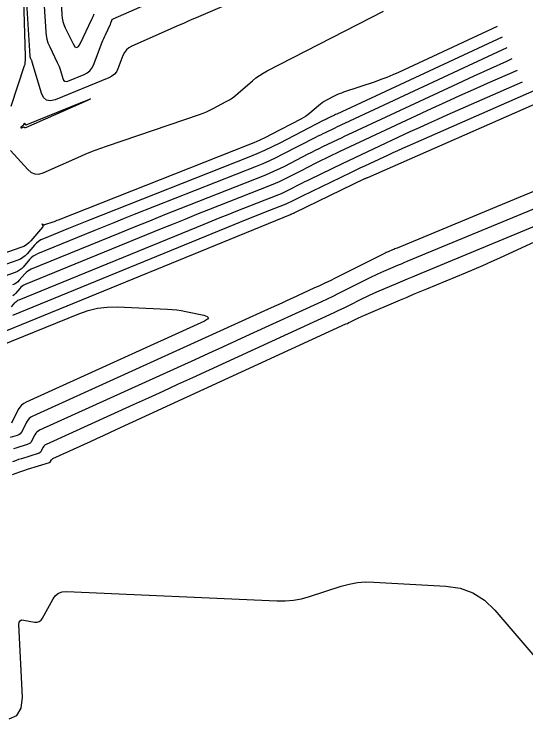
# Model space of a CAD drawing. Extents: x 1768942 to 1774819, y 723037 to 732099.
# Drawn here: x 1771159.5 to 1771237.8, y 724830.2 to 724938 of the extents above; entities that cross this region are included whole.
import ezdxf

# ---------------------------------------------------------------- set-up
doc = ezdxf.new("R2010")
doc.units = 0
doc.layers.add('R_Contours', color=7, linetype='Continuous')

msp = doc.modelspace()

# ---------------------------------------------------------------- linework, layer by layer
at = {"layer": 'R_Contours'}
for points in [[(1771160.86, 724943.76), (1771161.22, 724931.51), (1771161.22, 724931.39), (1771161.22, 724931.27), (1771161.22, 724931.15), (1771161.21, 724931.03), (1771161.18, 724930.56), (1771161.17, 724930.44), (1771161.15, 724930.33), (1771161.13, 724930.21), (1771161.09, 724930.1), (1771159.05, 724923.9)], [(1771203.19, 724944.26), (1771187.39, 724937.45), (1771186.73, 724937.17), (1771186.07, 724936.88), (1771185.42, 724936.6), (1771184.76, 724936.31), (1771177.53, 724933.1), (1771177.08, 724932.85), (1771176.7, 724932.53), (1771176.4, 724932.13), (1771176.17, 724931.67), (1771175.41, 724929.67), (1771175.18, 724929.2), (1771174.88, 724928.82), (1771174.5, 724928.5), (1771174.04, 724928.26), (1771165.8, 724924.92), (1771165.08, 724924.74), (1771164.49, 724924.85), (1771164.04, 724925.24), (1771163.73, 724925.92), (1771162.31, 724930.69), (1771162.28, 724930.77), (1771162.26, 724930.84), (1771162.22, 724930.92), (1771162.19, 724930.99), (1771162.05, 724931.28), (1771162.02, 724931.36), (1771161.99, 724931.44), (1771161.98, 724931.51), (1771161.97, 724931.59), (1771161.23, 724943.85)], [(1771163.99, 724941.65), (1771164.37, 724935.29), (1771164.43, 724934.73), (1771164.55, 724934.18), (1771164.71, 724933.64), (1771164.94, 724933.12), (1771166.14, 724930.61), (1771166.28, 724930.32), (1771166.4, 724930.01), (1771166.51, 724929.71), (1771166.61, 724929.4), (1771166.98, 724928.15), (1771167.1, 724927.89), (1771167.27, 724927.74), (1771167.5, 724927.7), (1771167.77, 724927.77), (1771170.26, 724928.78), (1771170.73, 724929.03), (1771171.13, 724929.35), (1771171.44, 724929.75), (1771171.68, 724930.23), (1771173, 724933.7), (1771173.11, 724933.99), (1771173.23, 724934.28), (1771173.36, 724934.56), (1771173.49, 724934.85), (1771174.22, 724936.37), (1771174.25, 724936.45), (1771174.29, 724936.54), (1771174.32, 724936.62), (1771174.35, 724936.7), (1771174.46, 724937.04), (1771174.5, 724937.12), (1771174.55, 724937.19), (1771174.61, 724937.24), (1771174.68, 724937.29), (1771182.85, 724940.93)], [(1771166.71, 724939.98), (1771166.84, 724937.91), (1771166.89, 724937.39), (1771167, 724936.89), (1771167.15, 724936.4), (1771167.35, 724935.93), (1771168.54, 724933.46), (1771168.81, 724933.03), (1771169.09, 724932.89), (1771169.36, 724933.04), (1771169.63, 724933.46), (1771171.43, 724937.23), (1771171.62, 724937.65), (1771171.8, 724938.07)], [(1771159, 724917.17), (1771161.61, 724914.26), (1771162.14, 724913.81), (1771162.7, 724913.58), (1771163.31, 724913.56), (1771163.97, 724913.75), (1771169.28, 724916.09), (1771170.39, 724916.57), (1771171.52, 724917.03), (1771172.65, 724917.46), (1771173.8, 724917.86), (1771187.91, 724922.67), (1771188.44, 724922.86), (1771188.96, 724923.08), (1771189.47, 724923.31), (1771189.98, 724923.57), (1771191.97, 724924.63), (1771192.46, 724924.91), (1771192.93, 724925.22), (1771193.38, 724925.55), (1771193.82, 724925.91), (1771196.01, 724927.82), (1771196.52, 724928.25), (1771197.06, 724928.64), (1771197.63, 724929), (1771198.22, 724929.32), (1771216.03, 724938.45)], [(1771233.43, 724936.14), (1771218.33, 724929.1), (1771217.45, 724928.71), (1771216.56, 724928.34), (1771215.66, 724927.99), (1771214.75, 724927.67), (1771209.94, 724926.06), (1771209.6, 724925.94), (1771209.26, 724925.8), (1771208.92, 724925.65), (1771208.6, 724925.49), (1771207.3, 724924.83), (1771206.98, 724924.65), (1771206.67, 724924.46), (1771206.38, 724924.24), (1771206.09, 724924.01), (1771204.77, 724922.85), (1771204.45, 724922.59), (1771204.12, 724922.35), (1771203.77, 724922.13), (1771203.41, 724921.93), (1771198.88, 724919.59), (1771198, 724919.15), (1771197.11, 724918.74), (1771196.21, 724918.34), (1771195.3, 724917.97), (1771166.28, 724906.51), (1771166.07, 724906.43), (1771165.86, 724906.35), (1771165.65, 724906.27), (1771165.43, 724906.2), (1771164.18, 724905.77), (1771164.16, 724905.77), (1771164.14, 724905.76), (1771164.13, 724905.75), (1771164.11, 724905.75), (1771164.05, 724905.72), (1771164.04, 724905.72), (1771164.02, 724905.72), (1771164.01, 724905.72), (1771164, 724905.73), (1771163.84, 724905.91), (1771163.81, 724905.94), (1771163.8, 724905.94), (1771163.8, 724905.93), (1771163.81, 724905.89), (1771163.91, 724905.64), (1771163.93, 724905.58), (1771163.93, 724905.53), (1771163.91, 724905.48), (1771163.88, 724905.43), (1771162.09, 724903.35), (1771161.76, 724903.01), (1771161.4, 724902.72), (1771161, 724902.49), (1771160.57, 724902.3), (1771134.62, 724893.17)], [(1771234.18, 724934.5), (1771208.88, 724922.72), (1771208.71, 724922.64), (1771208.54, 724922.56), (1771208.36, 724922.47), (1771208.19, 724922.39), (1771207.5, 724922.06), (1771207.33, 724921.97), (1771207.16, 724921.89), (1771206.99, 724921.8), (1771206.82, 724921.72), (1771200.19, 724918.3), (1771199.03, 724917.72), (1771197.85, 724917.16), (1771196.65, 724916.64), (1771195.44, 724916.14), (1771170.93, 724906.47), (1771170.16, 724906.16), (1771169.38, 724905.85), (1771168.61, 724905.54), (1771167.84, 724905.23), (1771164.03, 724903.67), (1771163.64, 724903.49), (1771163.28, 724903.26), (1771162.95, 724902.99), (1771162.65, 724902.68), (1771161.52, 724901.35), (1771161.22, 724901.04), (1771160.88, 724900.78), (1771160.52, 724900.56), (1771160.12, 724900.39), (1771137.49, 724892.42)], [(1771234.92, 724932.87), (1771233.5, 724932.21), (1771210.07, 724921.29), (1771209.7, 724921.12), (1771209.33, 724920.94), (1771208.96, 724920.77), (1771208.59, 724920.59), (1771207.11, 724919.88), (1771206.74, 724919.7), (1771206.38, 724919.51), (1771206.01, 724919.33), (1771205.65, 724919.14), (1771200.55, 724916.52), (1771199.58, 724916.03), (1771198.59, 724915.57), (1771197.59, 724915.13), (1771196.58, 724914.72), (1771177.92, 724907.35), (1771176.36, 724906.73), (1771174.8, 724906.11), (1771173.25, 724905.48), (1771171.7, 724904.85), (1771163.1, 724901.33), (1771162.76, 724901.17), (1771162.45, 724900.98), (1771162.16, 724900.74), (1771161.9, 724900.47), (1771160.92, 724899.32), (1771160.66, 724899.06), (1771160.37, 724898.83), (1771160.05, 724898.64), (1771159.71, 724898.5), (1771140.35, 724891.68)], [(1771159.35, 724891.99), (1771195.21, 724906.64), (1771195.84, 724906.89), (1771196.48, 724907.15), (1771197.11, 724907.41), (1771197.75, 724907.66), (1771201.15, 724909), (1771201.36, 724909.09), (1771201.58, 724909.18), (1771201.79, 724909.28), (1771202, 724909.38), (1771202.83, 724909.81), (1771203.04, 724909.92), (1771203.25, 724910.02), (1771203.46, 724910.13), (1771203.67, 724910.23), (1771211.06, 724913.81), (1771211.78, 724914.15), (1771212.49, 724914.49), (1771213.21, 724914.83), (1771213.93, 724915.17), (1771216.81, 724916.51), (1771217.54, 724916.85), (1771218.26, 724917.17), (1771218.98, 724917.5), (1771219.71, 724917.82), (1771254.27, 724933)], [(1771158.42, 724889.65), (1771201.79, 724907.37), (1771201.84, 724907.39), (1771201.89, 724907.41), (1771201.95, 724907.43), (1771202, 724907.46), (1771202.29, 724907.57), (1771202.3, 724907.58), (1771202.32, 724907.58), (1771202.34, 724907.59), (1771202.36, 724907.6), (1771202.43, 724907.64), (1771202.45, 724907.65), (1771202.46, 724907.65), (1771202.48, 724907.66), (1771202.5, 724907.67), (1771213.21, 724912.85), (1771213.25, 724912.87), (1771213.28, 724912.89), (1771213.32, 724912.9), (1771213.35, 724912.92), (1771213.49, 724912.98), (1771213.52, 724913), (1771213.56, 724913.01), (1771213.59, 724913.03), (1771213.63, 724913.04), (1771256.1, 724931.7)], [(1771235.7, 724931.16), (1771234.87, 724930.79), (1771232.36, 724929.66), (1771229.85, 724928.52), (1771227.35, 724927.36), (1771211.26, 724919.86), (1771210.69, 724919.6), (1771210.12, 724919.33), (1771209.55, 724919.06), (1771208.99, 724918.79), (1771206.72, 724917.69), (1771206.16, 724917.42), (1771205.6, 724917.14), (1771205.03, 724916.86), (1771204.48, 724916.57), (1771200.91, 724914.73), (1771200.13, 724914.34), (1771199.34, 724913.97), (1771198.54, 724913.62), (1771197.72, 724913.29), (1771184.9, 724908.23), (1771182.56, 724907.3), (1771180.22, 724906.36), (1771177.89, 724905.42), (1771175.56, 724904.47), (1771162.16, 724899), (1771161.88, 724898.86), (1771161.61, 724898.69), (1771161.37, 724898.5), (1771161.15, 724898.27), (1771160.32, 724897.3), (1771160.1, 724897.07), (1771159.86, 724896.88), (1771159.59, 724896.72), (1771159.3, 724896.6)], [(1771236.5, 724929.41), (1771231.88, 724927.38), (1771229.77, 724926.44), (1771227.66, 724925.5), (1771225.56, 724924.54), (1771223.46, 724923.57), (1771212.44, 724918.44), (1771211.68, 724918.08), (1771210.91, 724917.72), (1771210.15, 724917.35), (1771209.38, 724916.98), (1771206, 724915.35), (1771205.41, 724915.06), (1771204.81, 724914.77), (1771204.22, 724914.47), (1771203.63, 724914.17), (1771201.28, 724912.95), (1771200.68, 724912.65), (1771200.08, 724912.37), (1771199.48, 724912.11), (1771198.86, 724911.86), (1771189.25, 724908.06), (1771187.45, 724907.35), (1771185.64, 724906.62), (1771183.84, 724905.9), (1771182.04, 724905.17), (1771161.23, 724896.66), (1771160.99, 724896.55), (1771160.78, 724896.41), (1771160.58, 724896.25), (1771160.4, 724896.07), (1771159.72, 724895.27), (1771159.54, 724895.09), (1771159.34, 724894.93)], [(1771159.12, 724893.25), (1771159.65, 724893.86), (1771159.79, 724894.01), (1771159.94, 724894.13), (1771160.11, 724894.24), (1771160.29, 724894.32), (1771188.62, 724905.9), (1771189.84, 724906.4), (1771191.06, 724906.89), (1771192.28, 724907.38), (1771193.5, 724907.86), (1771200.01, 724910.43), (1771200.42, 724910.6), (1771200.83, 724910.78), (1771201.24, 724910.97), (1771201.64, 724911.17), (1771203.23, 724911.99), (1771203.63, 724912.19), (1771204.03, 724912.4), (1771204.43, 724912.59), (1771204.83, 724912.79), (1771209.78, 724915.18), (1771210.74, 724915.64), (1771211.7, 724916.1), (1771212.67, 724916.56), (1771213.63, 724917.01), (1771220.14, 724920.04), (1771221.55, 724920.69), (1771222.96, 724921.34), (1771224.38, 724921.97), (1771225.79, 724922.6), (1771237.3, 724927.65)], [(1771159.27, 724867.61), (1771159.84, 724867.83), (1771160.41, 724868.03), (1771160.99, 724868.22), (1771161.57, 724868.41), (1771164.93, 724869.44), (1771164.99, 724869.47), (1771165.04, 724869.5), (1771165.09, 724869.55), (1771165.12, 724869.61), (1771165.25, 724869.86), (1771165.29, 724869.92), (1771165.33, 724869.97), (1771165.38, 724870.01), (1771165.44, 724870.05), (1771171.22, 724872.67), (1771172.2, 724873.12), (1771173.19, 724873.57), (1771174.17, 724874.02), (1771175.15, 724874.47), (1771210.3, 724890.62), (1771210.53, 724890.72), (1771210.75, 724890.83), (1771210.98, 724890.94), (1771211.21, 724891.05), (1771212.12, 724891.51), (1771212.34, 724891.62), (1771212.57, 724891.73), (1771212.8, 724891.83), (1771213.04, 724891.93), (1771218.63, 724894.31), (1771219.64, 724894.74), (1771220.65, 724895.17), (1771221.66, 724895.59), (1771222.68, 724896.01), (1771228.6, 724898.46), (1771229.92, 724899.02), (1771231.24, 724899.58), (1771232.55, 724900.16), (1771233.86, 724900.76), (1771264.46, 724914.84)], [(1771255.76, 724915.1), (1771219.63, 724900.16), (1771219.18, 724899.98), (1771218.73, 724899.79), (1771218.28, 724899.6), (1771217.84, 724899.41), (1771216.04, 724898.65), (1771215.6, 724898.45), (1771215.15, 724898.25), (1771214.71, 724898.04), (1771214.28, 724897.83), (1771210, 724895.69), (1771209.14, 724895.26), (1771208.28, 724894.84), (1771207.41, 724894.43), (1771206.55, 724894.03), (1771195.61, 724889.01), (1771193.5, 724888.04), (1771191.39, 724887.07), (1771189.27, 724886.11), (1771187.16, 724885.14), (1771163.4, 724874.36), (1771163.19, 724874.24), (1771163, 724874.09), (1771162.84, 724873.91), (1771162.71, 724873.69), (1771162.26, 724872.78), (1771162.13, 724872.57), (1771161.96, 724872.4), (1771161.77, 724872.27), (1771161.54, 724872.17), (1771159.79, 724871.64), (1771159.42, 724871.52)], [(1771239.26, 724911.01), (1771236.63, 724909.9), (1771218.11, 724902.24), (1771217.94, 724902.17), (1771217.77, 724902.1), (1771217.6, 724902.03), (1771217.44, 724901.96), (1771216.77, 724901.67), (1771216.6, 724901.6), (1771216.44, 724901.53), (1771216.28, 724901.45), (1771216.11, 724901.37), (1771208.67, 724897.64), (1771207.86, 724897.24), (1771207.05, 724896.85), (1771206.23, 724896.46), (1771205.41, 724896.08), (1771202.13, 724894.57), (1771201.31, 724894.19), (1771200.49, 724893.82), (1771199.67, 724893.44), (1771198.85, 724893.07), (1771162.39, 724876.52), (1771162.09, 724876.36), (1771161.83, 724876.15), (1771161.62, 724875.9), (1771161.44, 724875.61), (1771160.76, 724874.25), (1771160.62, 724874.02), (1771160.44, 724873.83), (1771160.23, 724873.68), (1771159.98, 724873.58), (1771158.91, 724873.25)], [(1771239.12, 724905.52), (1771221.15, 724898.09), (1771220.42, 724897.78), (1771219.69, 724897.48), (1771218.96, 724897.17), (1771218.23, 724896.86), (1771214.97, 724895.48), (1771214.42, 724895.23), (1771213.87, 724894.98), (1771213.32, 724894.72), (1771212.77, 724894.46), (1771210.61, 724893.37), (1771210.06, 724893.1), (1771209.52, 724892.84), (1771208.97, 724892.58), (1771208.42, 724892.32), (1771186.82, 724882.4), (1771184.55, 724881.36), (1771182.29, 724880.32), (1771180.02, 724879.29), (1771177.75, 724878.25), (1771164.42, 724872.21), (1771164.28, 724872.13), (1771164.16, 724872.03), (1771164.06, 724871.91), (1771163.98, 724871.78), (1771163.69, 724871.2), (1771163.61, 724871.06), (1771163.5, 724870.95), (1771163.38, 724870.87), (1771163.23, 724870.81), (1771160.68, 724870.02), (1771160.21, 724869.87), (1771159.73, 724869.71), (1771159.26, 724869.54)], [(1771157.48, 724887.31), (1771169.41, 724892.19), (1771170.84, 724892.68), (1771172.29, 724893.02), (1771173.77, 724893.2), (1771175.28, 724893.22), (1771183.02, 724892.9), (1771183.72, 724892.85), (1771184.42, 724892.78), (1771185.11, 724892.68), (1771185.81, 724892.54), (1771188.56, 724891.95), (1771189.09, 724891.78), (1771189.28, 724891.58), (1771189.14, 724891.34), (1771188.66, 724891.07), (1771161.37, 724878.68), (1771160.99, 724878.47), (1771160.67, 724878.21), (1771160.4, 724877.89), (1771160.17, 724877.53), (1771159.15, 724875.47)], [(1771158.76, 724830.22), (1771159.95, 724830.74), (1771160.63, 724831.85), (1771160.79, 724833.55), (1771160.26, 724844.65), (1771160.3, 724845.01), (1771160.44, 724845.24), (1771160.68, 724845.35), (1771161.04, 724845.33), (1771162.67, 724845.04), (1771163.05, 724845.02), (1771163.38, 724845.11), (1771163.65, 724845.31), (1771163.88, 724845.62), (1771165.49, 724848.57), (1771165.87, 724849.1), (1771166.34, 724849.47), (1771166.9, 724849.68), (1771167.56, 724849.73), (1771199.73, 724848.28), (1771201, 724848.27), (1771202.25, 724848.38), (1771203.49, 724848.61), (1771204.72, 724848.94), (1771209.59, 724850.51), (1771210.81, 724850.84), (1771212.05, 724851.06), (1771213.31, 724851.16), (1771214.58, 724851.15), (1771225.6, 724850.53), (1771227.76, 724850.2), (1771229.73, 724849.48), (1771231.5, 724848.36), (1771233.08, 724846.84), (1771245.28, 724832.65)]]:
    msp.add_lwpolyline(points, dxfattribs=at)
msp.add_lwpolyline([(1771161.23, 724920.61), (1771161.2, 724920.61), (1771161.18, 724920.62), (1771161.16, 724920.63), (1771161.08, 724920.72), (1771161.06, 724920.74), (1771161.04, 724920.75), (1771161.02, 724920.75), (1771160.99, 724920.74), (1771160.65, 724920.56), (1771160.64, 724920.55), (1771160.62, 724920.55), (1771160.61, 724920.56), (1771160.6, 724920.58), (1771160.59, 724920.68), (1771160.59, 724920.7), (1771160.59, 724920.72), (1771160.6, 724920.74), (1771160.62, 724920.76), (1771160.91, 724921.01), (1771160.94, 724921.04), (1771160.97, 724921.07), (1771161, 724921.1), (1771161.02, 724921.14), (1771161.12, 724921.29), (1771161.14, 724921.32), (1771161.16, 724921.33), (1771161.17, 724921.31), (1771161.19, 724921.28), (1771161.24, 724921.11), (1771161.25, 724921.08), (1771161.28, 724921.06), (1771161.31, 724921.05), (1771161.35, 724921.06), (1771169.79, 724924.49), (1771170.85, 724924.91), (1771171.22, 724925.04), (1771170.87, 724924.87), (1771169.82, 724924.4), (1771161.25, 724920.61)], close=True, dxfattribs=at)

doc.saveas('drawing.dxf')
